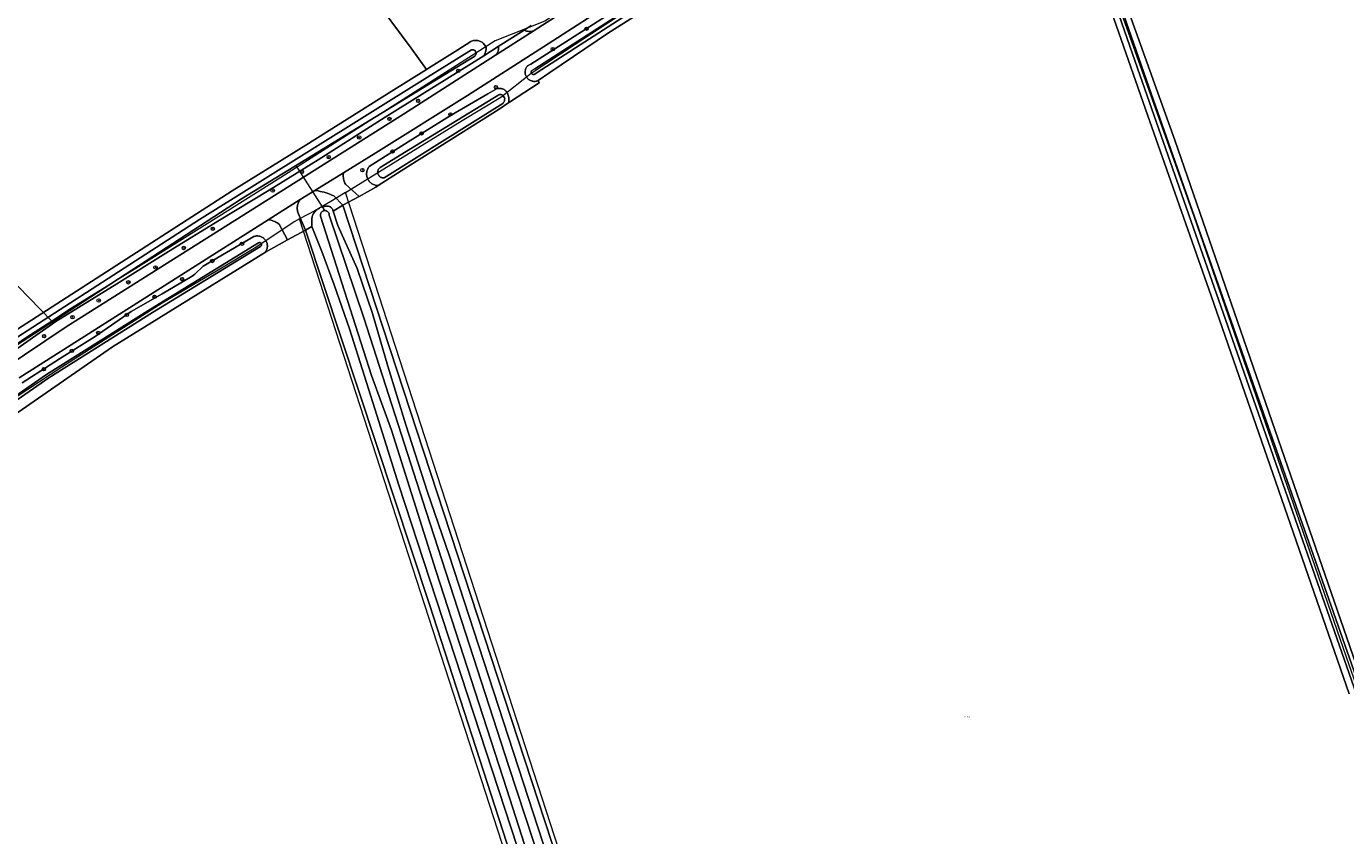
# Model space of a CAD drawing. Header units: metres. Extents: x 250001 to 257773, y 598992 to 609118.
# Tile 279 of 656: x 253830 to 254138, y 601256 to 601445. Entities that reach past the tile are written whole.
import ezdxf
from ezdxf.enums import TextEntityAlignment as Align
from ezdxf.lldxf.tags import DXFTag

# ---------------------------------------------------------------- set-up
doc = ezdxf.new("R2010")
doc.units = ezdxf.units.M
for name, color, linetype, lineweight in [('B-WE-GR-BOOM-S', 252, 'Continuous', 25), ('B-WE-GR-BOUWLAND-GV', 252, 'Continuous', 13), ('B-WE-GR-GRAS-GV', 252, 'Continuous', 13), ('B-WE-GR-GROENVOORZIENING-GV', 252, 'Continuous', 18), ('B-WE-KG-GRENS_PERCEEL-G', 150, 'KG-PERCEEL', 18), ('B-WE-KG-GRENS_PERCEEL-S', 150, 'Continuous', 25), ('B-WE-KW-KUNSTWERK_DUIKER-G', 252, 'Continuous', 18), ('B-WE-OG-TERREIN_ERF-GV', 7, 'Continuous', 18), ('B-WE-OG-WATER-GV', 252, 'Continuous', 18), ('B-WE-OG-WATER_SLOOT-GV', 252, 'Continuous', 18), ('B-WE-VH-ONVERHARD-GV', 252, 'Continuous', 18), ('B-WE-VH-VERHARDING_GESLOTEN-GV', 252, 'Continuous', 18), ('B-WE-VH-VERHARDING_OPEN-GV', 252, 'Continuous', 18), ('X-XX-AL-REFERENTIE-G', 7, 'Continuous', 18)]:
    doc.layers.add(name, color=color, linetype=linetype, lineweight=lineweight)
doc.styles.add('NLCS-ISO', font='NLCS-ISO.ttf')
doc.styles.get("Standard").update_dxf_attribs({"font": 'NLCS-ISO.ttf'})
tags = doc.linetypes.add('KG-PERCEEL', pattern='A,5.5,-2,["P",Standard,S=1.8,R=0,X=-0.5,Y=-0.9],-2,5.5,-2,[5,NLCS.SHX,S=0.75,R=0,X=0,Y=0],-2', length=19).pattern_tags.tags
tags[6] = DXFTag(74, 10)

# ---------------------------------------------------------------- blocks, each defined once
blk = doc.blocks.new('SKG-PERCEELNUMMER-SO')
at = {"style": 'NLCS-ISO', "oblique": 10, "flags": 1}
blk.add_attdef('GEMEENTECODE', text='', height=1.8, dxfattribs=at).set_placement((0, 2.6), align=Align.MIDDLE_CENTER)
at = {"style": 'NLCS-ISO', "oblique": 10}
blk.add_attdef('SECTIE', text='', height=1.8, dxfattribs=at).set_placement((-0.5, 0), align=Align.MIDDLE_RIGHT)
blk.add_attdef('PERCEELNUMMER', text='', height=1.8, dxfattribs=at).set_placement((0.5, 0), align=Align.MIDDLE_LEFT)
blk = doc.blocks.new('BS2021-132-Xref-KAD-20210617')
at = {"layer": 'B-WE-KG-GRENS_PERCEEL-G', "flags": 128}
for points in [[(253904.572, 601406.224), (253906.954, 601407.687), (253916.766, 601413.75), (253931.828, 601423), (253940.844, 601428.5), (253947.968, 601434.062), (253958.234, 601440.875), (253977.828, 601453.687), (253997.016, 601466.375), (254010.86, 601475.687), (254019.188, 601481.25), (254029.562, 601487.687), (254037.626, 601492.562), (254055.626, 601503.875), (254061.766, 601507.687), (254063.626, 601508.687)], [(254063.626, 601508.687), (254066.742, 601501.776), (254102.848, 601400.68), (254138.472, 601297.658), (254156.284, 601246.629), (254154.84, 601245.185), (254124.992, 601228.335), (254090.33, 601210.042), (254091.294, 601205.228), (254122.104, 601115.204), (254129.806, 601091.133), (254118.076, 601086.539)], [(254007.184, 601483.713), (254003.458, 601480.576), (253987.97, 601470.773), (253951.112, 601446.266), (253939.514, 601441.615), (253889.402, 601409.726), (253872.242, 601398.908), (253856.202, 601388.836), (253840.534, 601379.137), (253835.891, 601376.152)], [(253773.083, 601440.712), (253799.001, 601414.076), (253835.891, 601376.152)], [(253904.572, 601406.224), (253901.156, 601404.125), (253897.39, 601401.875), (253893.764, 601400.009)], [(254020.916, 601047.776), (253904.572, 601406.224)], [(253893.764, 601400.009), (253892.532, 601399.375), (253883.562, 601393.375), (253874.39, 601387.812), (253861.704, 601380.312), (253850.062, 601372.937), (253838.25, 601365.375), (253827.562, 601358.375), (253815.484, 601350.187), (253804.828, 601342.687), (253788.39, 601331), (253776.406, 601322.562), (253748.86, 601303), (253741.704, 601297.937), (253734.25, 601291.75), (253726.984, 601287.25), (253712.938, 601277.875), (253705.344, 601273), (253697.422, 601268), (253684.89, 601260.437), (253671.062, 601252.375), (253654.796, 601243.375), (253649.984, 601240.5), (253642.656, 601236.25), (253636.89, 601232.562), (253632.828, 601229.812), (253628.062, 601226.25), (253622.046, 601221.312), (253618.766, 601218.312), (253615.234, 601214.875), (253608.016, 601207.75), (253603.718, 601203.125), (253599.156, 601197.937), (253592.876, 601188.812), (253590, 601184.562), (253588.782, 601182.75), (253587.094, 601180.187), (253580.188, 601168.5), (253576.344, 601160.875), (253574.204, 601156), (253572.234, 601150.562), (253570.282, 601145.062), (253569.046, 601140.437), (253567.094, 601134.375), (253566.594, 601130.437), (253566.094, 601123.375), (253565.828, 601116.687), (253565.844, 601106.5), (253565.828, 601089.125), (253565.688, 601082.375)], [(254003.5, 601061.97), (253893.764, 601400.009)], [(253835.891, 601376.152), (253830.088, 601372.422), (253823, 601367.572), (253812.928, 601361.603), (253805.466, 601356.754), (253803.226, 601355.261), (253802.606, 601354.879)]]:
    blk.add_lwpolyline(points, dxfattribs=at)
at = {"layer": 'B-WE-KG-GRENS_PERCEEL-S', "xscale": 0.2, "yscale": 0.2, "zscale": 0.2}
blk.add_blockref('SKG-PERCEELNUMMER-SO', (254049.646, 601283.685), dxfattribs=at).add_auto_attribs({'PERCEELNUMMER': '274', 'SECTIE': 'M'})
blk = doc.blocks.new('SGR-BOOM_01-SO')
at = {"linetype": 'ByBlock', "lineweight": 18}
h = blk.add_hatch(color=0, dxfattribs=at)
h.dxf.hatch_style = 1
edge = h.paths.add_edge_path()
edge.add_arc((0, 0), 0.25, 0, 360)
at = {"color": 0, "linetype": 'ByBlock', "lineweight": 18}
for radius in [2, 0.25]:
    blk.add_circle((0, 0), radius, dxfattribs=at)
blk = doc.blocks.new('BS2021-132-Xref-BGT-GRIJS-20210617-aangepast')
at = {"layer": 'B-WE-GR-BOUWLAND-GV', "flags": 128}
for points in [[(253816.004, 601366.618), (253862.724, 601396.702), (253878.025, 601406.581), (253895.314, 601417.279), (253915.245, 601429.818), (253923.459, 601434.948), (253919.91, 601439.958), (253901.389, 601464.961)], [(254140.234, 601560.761), (254103.956, 601535.079), (254087.209, 601522.979), (254068.621, 601509.689), (254067.229, 601508.791), (254066.825, 601508.297), (254066.825, 601508.028), (254069.756, 601500), (254079.774, 601471.782), (254088.188, 601446.839), (254098.407, 601418.453), (254131.348, 601323.071), (254158.101, 601245.811)], [(253982.897, 601454.255), (253966.04, 601443.474), (253952.3, 601434.222), (253949.594, 601432.35), (253949.825, 601431.866), (253942.917, 601427.31), (253942.746, 601427.197), (253940.461, 601425.691), (253917.574, 601411.271), (253912.207, 601407.813), (253911.621, 601407.435), (253907.714, 601405.279), (253903.948, 601403.201), (253984.25, 601158.336)], [(254139.163, 601289.033), (254121.304, 601340.495), (254106.884, 601382.035), (254091.538, 601425.691), (254075.002, 601473.051)], [(253955.734, 601212.564), (253924.196, 601309.931), (253895.169, 601397.394), (253890.995, 601395.114), (253885.819, 601392.287), (253884.194, 601391.231), (253850.116, 601370.117), (253748.066, 601299.367)]]:
    blk.add_lwpolyline(points, dxfattribs=at)
at = {"layer": 'B-WE-GR-GRAS-GV', "flags": 128}
blk.add_lwpolyline([(253966.557, 601186.522), (253917.05, 601337.766), (253912.311, 601352.705), (253909.008, 601363.245), (253905.507, 601374.333), (253901.886, 601384.587), (253899.043, 601392.383), (253896.687, 601398.223), (253895.169, 601397.394), (253924.196, 601309.931), (253955.734, 601212.564)], dxfattribs=at)
at = {"layer": 'B-WE-GR-GROENVOORZIENING-GV', "flags": 128}
for points in [[(253967.907, 601451.288), (253951.909, 601440.977), (253933.084, 601428.885), (253911.659, 601415.43), (253904.055, 601410.764), (253904.047, 601410.696), (253904.026, 601410.429), (253904.021, 601410.161), (253904.032, 601409.894), (253904.059, 601409.628), (253904.102, 601409.363), (253904.161, 601409.102), (253904.235, 601408.845), (253904.324, 601408.593), (253904.429, 601408.346), (253904.547, 601408.107), (253907.714, 601405.279), (253911.621, 601407.435), (253912.207, 601407.813), (253912.124, 601407.815), (253911.916, 601407.831), (253911.709, 601407.862), (253911.505, 601407.91), (253911.305, 601407.973), (253911.111, 601408.05), (253910.924, 601408.143), (253910.744, 601408.249), (253910.572, 601408.369), (253910.41, 601408.502), (253910.259, 601408.647), (253910.12, 601408.803), (253909.992, 601408.969), (253909.878, 601409.144), (253909.778, 601409.327), (253909.692, 601409.518), (253909.62, 601409.715), (253909.564, 601409.916), (253909.523, 601410.121), (253909.499, 601410.329), (253909.49, 601410.538), (253909.497, 601410.747), (253909.52, 601410.955), (253909.559, 601411.161), (253909.613, 601411.363), (253909.683, 601411.56), (253909.768, 601411.751), (253909.867, 601411.935), (253909.979, 601412.112), (253910.105, 601412.279), (253919.185, 601418.061), (253929.266, 601424.281), (253937.852, 601429.265), (253939.995, 601430.466), (253940.177, 601430.505), (253940.362, 601430.528), (253940.549, 601430.535), (253940.734, 601430.526), (253940.919, 601430.501), (253941.101, 601430.461), (253941.279, 601430.405), (253941.451, 601430.334), (253941.616, 601430.249), (253941.774, 601430.149), (253941.922, 601430.037), (253942.061, 601429.912), (253942.188, 601429.776), (253942.302, 601429.629), (253942.404, 601429.473), (253942.502, 601429.211), (253942.585, 601428.944), (253942.653, 601428.672), (253942.704, 601428.397), (253942.74, 601428.119), (253942.76, 601427.84), (253942.764, 601427.56), (253942.753, 601427.281), (253942.746, 601427.197), (253942.917, 601427.31), (253949.825, 601431.866), (253949.594, 601432.35), (253949.451, 601432.292), (253949.273, 601432.235), (253949.091, 601432.194), (253948.907, 601432.169), (253948.721, 601432.159), (253948.534, 601432.166), (253948.35, 601432.188), (253948.167, 601432.227), (253947.989, 601432.281), (253947.816, 601432.35), (253947.649, 601432.433), (253947.49, 601432.53), (253947.341, 601432.641), (253947.201, 601432.764), (253947.072, 601432.899), (253946.956, 601433.044), (253946.852, 601433.199), (253946.762, 601433.362), (253946.686, 601433.532), (253946.625, 601433.708), (253946.579, 601433.889), (253946.549, 601434.073), (253946.535, 601434.258), (253946.537, 601434.445), (253946.555, 601434.63), (253946.589, 601434.813), (253946.638, 601434.993), (253946.703, 601435.168), (253946.782, 601435.337), (253946.875, 601435.498), (253946.982, 601435.65), (253947.102, 601435.793), (253947.877, 601436.208), (253966.215, 601447.854)], [(253947.985, 601445.223), (253946.299, 601444.149), (253946.455, 601444.078), (253946.66, 601444), (253946.87, 601443.937), (253947.084, 601443.89), (253947.301, 601443.859), (253947.519, 601443.843), (253947.739, 601443.843), (253947.957, 601443.86), (253948.174, 601443.892), (253948.388, 601443.94), (254000, 601477.063)], [(253804.72, 601351.645), (253839.254, 601374.803), (253918.071, 601424.484), (253939.633, 601438.321), (253939.762, 601438.446), (253939.88, 601438.582), (253939.986, 601438.728), (253940.078, 601438.883), (253940.156, 601439.045), (253940.22, 601439.213), (253940.268, 601439.387), (253940.3, 601439.564), (253940.317, 601439.743), (253940.318, 601439.923), (253940.303, 601440.102), (253940.271, 601440.28), (253940.266, 601440.305), (253936.869, 601438.141), (253913.805, 601423.778), (253898.168, 601413.807), (253886.697, 601406.766), (253875.094, 601399.767), (253863.151, 601392.394), (253851.073, 601384.859), (253836.823, 601376.063), (253825.41, 601368.041)], [(253984.25, 601158.336), (253903.948, 601403.201), (253901.635, 601401.844), (253902.758, 601398.502), (253907.284, 601388.437), (253910.869, 601377.934), (253914.464, 601365.637), (253918.618, 601351.87), (253923.707, 601336.127), (253928.764, 601321.414), (253972.672, 601186.904)], [(253828.96, 601361.753), (253837.668, 601367.307), (253846.05, 601372.527), (253854.479, 601378.382), (253861.734, 601382.478), (253868.685, 601386.676), (253869.353, 601387.077), (253871.277, 601389.009), (253883.144, 601395.909), (253883.327, 601395.966), (253883.516, 601396.008), (253883.708, 601396.035), (253883.902, 601396.046), (253884.095, 601396.041), (253884.288, 601396.02), (253884.479, 601395.983), (253884.665, 601395.93), (253884.847, 601395.863), (253885.023, 601395.78), (253885.191, 601395.684), (253885.35, 601395.573), (253885.5, 601395.451), (253885.64, 601395.316), (253885.767, 601395.17), (253885.883, 601395.014), (253885.985, 601394.849), (253886.073, 601394.676), (253886.146, 601394.497), (253886.205, 601394.312), (253886.248, 601394.123), (253886.276, 601393.931), (253886.287, 601393.737), (253886.283, 601393.543), (253886.262, 601393.351), (253886.226, 601393.16), (253886.174, 601392.973), (253886.107, 601392.791), (253886.025, 601392.615), (253885.929, 601392.447), (253885.819, 601392.287), (253890.995, 601395.114), (253889.049, 601398.817), (253888.801, 601398.988), (253888.543, 601399.144), (253888.278, 601399.287), (253888.006, 601399.416), (253887.727, 601399.53), (253887.442, 601399.629), (253887.153, 601399.712), (253886.859, 601399.781), (253886.562, 601399.833), (253886.508, 601399.841), (253828.284, 601362.907)]]:
    blk.add_lwpolyline(points, dxfattribs=at)
blk.add_lwpolyline([(253897.677, 601406.633), (253897.386, 601406.671), (253893.995, 601404.59), (253893.902, 601404.468), (253893.773, 601404.277), (253893.658, 601404.077), (253893.557, 601403.87), (253893.47, 601403.657), (253893.399, 601403.438), (253893.343, 601403.214), (253893.303, 601402.988), (253893.278, 601402.758), (253893.27, 601402.528), (253893.277, 601402.298), (253893.3, 601402.069), (253893.34, 601401.842), (253893.394, 601401.618), (253893.465, 601401.399), (253895.169, 601397.394), (253896.687, 601398.223), (253896.686, 601398.237), (253896.659, 601398.613), (253896.648, 601398.988), (253896.652, 601399.365), (253896.673, 601399.74), (253896.71, 601400.115), (253896.763, 601400.487), (253896.831, 601400.857), (253896.887, 601400.965), (253897.011, 601401.182), (253897.149, 601401.39), (253897.299, 601401.588), (253897.463, 601401.777), (253897.638, 601401.955), (253897.824, 601402.121), (253898.02, 601402.275), (253898.226, 601402.416), (253898.44, 601402.543), (253898.662, 601402.657), (253898.891, 601402.756), (253899.126, 601402.84), (253899.366, 601402.909), (253899.609, 601402.962), (253899.856, 601403), (253900.104, 601403.021), (253900.169, 601403.028), (253900.317, 601403.031), (253900.465, 601403.019), (253900.611, 601402.99), (253900.752, 601402.946), (253900.888, 601402.887), (253901.017, 601402.814), (253901.137, 601402.727), (253901.247, 601402.628), (253901.346, 601402.517), (253901.432, 601402.396), (253901.505, 601402.267), (253901.564, 601402.131), (253901.607, 601401.99), (253901.635, 601401.844), (253903.948, 601403.201), (253901.797, 601405.401), (253901.36, 601405.598), (253900.917, 601405.781), (253900.467, 601405.949), (253900.013, 601406.101), (253899.553, 601406.239), (253899.089, 601406.361), (253898.622, 601406.467), (253898.151, 601406.558)], close=True, dxfattribs=at)
at = {"layer": 'B-WE-KW-KUNSTWERK_DUIKER-G', "flags": 128}
blk.add_lwpolyline([(253892.971, 601412.489), (253899.622, 601401.963)], dxfattribs=at)
at = {"layer": 'B-WE-OG-TERREIN_ERF-GV', "flags": 128}
blk.add_lwpolyline([(253901.389, 601464.961), (253919.91, 601439.958), (253923.459, 601434.948), (253924.566, 601435.639), (253930.821, 601439.545), (253933.84, 601441.501), (253934.035, 601441.58), (253934.236, 601441.644), (253934.441, 601441.693), (253934.649, 601441.726), (253934.859, 601441.743), (253935.07, 601441.745), (253935.28, 601441.73), (253935.488, 601441.699), (253935.694, 601441.653), (253935.895, 601441.591), (253936.091, 601441.514), (253936.281, 601441.422), (253936.463, 601441.316), (253936.636, 601441.197), (253936.731, 601441.124), (253937.387, 601440.352), (253937.412, 601440.131), (253937.42, 601439.909), (253937.413, 601439.688), (253937.39, 601439.467), (253937.351, 601439.248), (253937.296, 601439.033), (253937.226, 601438.823), (253937.141, 601438.618), (253937.041, 601438.419), (253936.928, 601438.229), (253936.869, 601438.141), (253940.266, 601440.305), (253946.299, 601444.149), (253947.985, 601445.223)], dxfattribs=at)
at = {"layer": 'B-WE-OG-WATER-GV', "flags": 128}
for points in [[(253981.961, 601456.52), (253948.794, 601435.125), (253948.104, 601434.703), (253948.096, 601434.694), (253948.04, 601434.618), (253947.997, 601434.533), (253947.97, 601434.442), (253947.958, 601434.348), (253947.962, 601434.254), (253947.982, 601434.161), (253948.017, 601434.073), (253948.066, 601433.992), (253948.128, 601433.921), (253948.202, 601433.861), (253948.284, 601433.814), (253948.373, 601433.782), (253948.466, 601433.765), (253948.561, 601433.764), (253948.655, 601433.779), (253948.745, 601433.809), (253948.828, 601433.854), (253949.369, 601434.233), (253982.553, 601455.638)], [(254067.174, 601500), (254090.281, 601433.44), (254116.766, 601357.789), (254150.076, 601262.546)], [(254143.947, 601283.802), (254131.248, 601320.031), (254092.879, 601429.297), (254068.271, 601500), (254065.671, 601507.216), (254065.055, 601508.845), (254065.118, 601509.195), (254065.34, 601509.488), (254067.28, 601510.866), (254139.494, 601561.638)], [(253804.794, 601355.691), (253880.255, 601404.699), (253934.747, 601438.08), (253934.871, 601438.204), (253934.942, 601438.295), (253934.998, 601438.395), (253935.04, 601438.502), (253935.067, 601438.613), (253935.078, 601438.727), (253935.073, 601438.842), (253935.053, 601438.955), (253935.016, 601439.064), (253934.966, 601439.167), (253934.901, 601439.261), (253934.823, 601439.346), (253934.735, 601439.419), (253934.637, 601439.48), (253934.532, 601439.526), (253934.422, 601439.557), (253934.308, 601439.572), (253934.194, 601439.572), (253934.08, 601439.555), (253933.97, 601439.523), (253923.106, 601432.747), (253870.395, 601399.87), (253815.128, 601364.237)], [(253973.811, 601177.568), (253942.699, 601272.011), (253923.376, 601331.645), (253908.83, 601376.879), (253900.771, 601400.894), (253900.768, 601401.022), (253900.749, 601401.15), (253900.715, 601401.273), (253900.665, 601401.392), (253900.601, 601401.504), (253900.524, 601401.607), (253900.435, 601401.699), (253900.334, 601401.78), (253900.225, 601401.848), (253900.108, 601401.901), (253899.985, 601401.94), (253899.859, 601401.963), (253899.73, 601401.97), (253899.602, 601401.962), (253899.475, 601401.937), (253899.353, 601401.897), (253899.237, 601401.842), (253899.128, 601401.773), (253899.029, 601401.691), (253898.94, 601401.598), (253898.864, 601401.494), (253898.802, 601401.382), (253898.753, 601401.262), (253898.72, 601401.138), (253898.703, 601401.011), (253898.701, 601400.882), (253898.716, 601400.754), (253898.733, 601400.676), (253910.62, 601363.45), (253915.286, 601350.644), (253925.641, 601317.892), (253942.283, 601266.648), (253953.288, 601232.231)], [(253798.349, 601337.3), (253835.216, 601362.905), (253859.441, 601378.165), (253884.68, 601393.611), (253884.728, 601393.641), (253884.794, 601393.697), (253884.849, 601393.765), (253884.89, 601393.841), (253884.917, 601393.924), (253884.928, 601394.01), (253884.923, 601394.097), (253884.902, 601394.181), (253884.866, 601394.26), (253884.817, 601394.331), (253884.755, 601394.392), (253884.683, 601394.441), (253884.603, 601394.475), (253884.518, 601394.495), (253884.431, 601394.498), (253884.346, 601394.486), (253884.263, 601394.458), (253884.188, 601394.415), (253858.943, 601378.966), (253834.695, 601363.692), (253797.807, 601338.072)]]:
    blk.add_lwpolyline(points, dxfattribs=at)
blk.add_lwpolyline([(253940.853, 601429.101), (253940.741, 601429.104), (253940.629, 601429.091), (253940.52, 601429.062), (253940.416, 601429.018), (253918.374, 601415.528), (253912.637, 601412.017), (253912.597, 601411.988), (253912.485, 601411.894), (253912.385, 601411.789), (253912.297, 601411.673), (253912.222, 601411.549), (253912.162, 601411.416), (253912.116, 601411.278), (253912.086, 601411.136), (253912.071, 601410.991), (253912.073, 601410.846), (253912.09, 601410.701), (253912.123, 601410.56), (253912.171, 601410.423), (253912.235, 601410.292), (253912.312, 601410.168), (253912.402, 601410.054), (253912.504, 601409.951), (253912.617, 601409.859), (253912.74, 601409.781), (253912.87, 601409.716), (253913.007, 601409.666), (253913.148, 601409.631), (253913.292, 601409.612), (253913.438, 601409.609), (253913.582, 601409.622), (253941.308, 601426.982), (253941.408, 601427.09), (253941.501, 601427.212), (253941.581, 601427.344), (253941.646, 601427.483), (253941.698, 601427.628), (253941.733, 601427.778), (253941.753, 601427.93), (253941.757, 601428.084), (253941.686, 601428.352), (253941.348, 601428.862), (253941.266, 601428.935), (253941.173, 601428.998), (253941.071, 601429.047), (253940.964, 601429.082)], close=True, dxfattribs=at)
at = {"layer": 'B-WE-OG-WATER_SLOOT-GV', "flags": 128}
for points in [[(253966.215, 601447.854), (253947.877, 601436.208), (253947.102, 601435.793), (253946.982, 601435.65), (253946.875, 601435.498), (253946.782, 601435.337), (253946.703, 601435.168), (253946.638, 601434.993), (253946.589, 601434.813), (253946.555, 601434.63), (253946.537, 601434.445), (253946.535, 601434.258), (253946.549, 601434.073), (253946.579, 601433.889), (253946.625, 601433.708), (253946.686, 601433.532), (253946.762, 601433.362), (253946.852, 601433.199), (253946.956, 601433.044), (253947.072, 601432.899), (253947.201, 601432.764), (253947.341, 601432.641), (253947.49, 601432.53), (253947.649, 601432.433), (253947.816, 601432.35), (253947.989, 601432.281), (253948.167, 601432.227), (253948.35, 601432.188), (253948.534, 601432.166), (253948.721, 601432.159), (253948.907, 601432.169), (253949.091, 601432.194), (253949.273, 601432.235), (253949.451, 601432.292), (253949.594, 601432.35), (253952.3, 601434.222), (253966.04, 601443.474), (253982.897, 601454.255)], [(254075.002, 601473.051), (254091.538, 601425.691), (254106.884, 601382.035), (254121.304, 601340.495), (254139.163, 601289.033)], [(254158.101, 601245.811), (254131.348, 601323.071), (254098.407, 601418.453), (254088.188, 601446.839), (254079.774, 601471.782), (254069.756, 601500), (254066.825, 601508.028), (254066.825, 601508.297), (254067.229, 601508.791), (254068.621, 601509.689), (254087.209, 601522.979), (254103.956, 601535.079), (254140.234, 601560.761)], [(254139.494, 601561.638), (254067.28, 601510.866), (254065.34, 601509.488), (254065.118, 601509.195), (254065.055, 601508.845), (254065.671, 601507.216), (254068.271, 601500), (254092.879, 601429.297), (254131.248, 601320.031), (254143.947, 601283.802)], [(254150.076, 601262.546), (254116.766, 601357.789), (254090.281, 601433.44), (254067.174, 601500)], [(253982.553, 601455.638), (253949.369, 601434.233), (253948.828, 601433.854), (253948.745, 601433.809), (253948.655, 601433.779), (253948.561, 601433.764), (253948.466, 601433.765), (253948.373, 601433.782), (253948.284, 601433.814), (253948.202, 601433.861), (253948.128, 601433.921), (253948.066, 601433.992), (253948.017, 601434.073), (253947.982, 601434.161), (253947.962, 601434.254), (253947.958, 601434.348), (253947.97, 601434.442), (253947.997, 601434.533), (253948.04, 601434.618), (253948.096, 601434.694), (253948.104, 601434.703), (253948.794, 601435.125), (253981.961, 601456.52)], [(253825.41, 601368.041), (253836.823, 601376.063), (253851.073, 601384.859), (253863.151, 601392.394), (253875.094, 601399.767), (253886.697, 601406.766), (253898.168, 601413.807), (253913.805, 601423.778), (253936.869, 601438.141), (253936.928, 601438.229), (253937.041, 601438.419), (253937.141, 601438.618), (253937.226, 601438.823), (253937.296, 601439.033), (253937.351, 601439.248), (253937.39, 601439.467), (253937.413, 601439.688), (253937.42, 601439.909), (253937.412, 601440.131), (253937.387, 601440.352), (253936.731, 601441.124), (253936.636, 601441.197), (253936.463, 601441.316), (253936.281, 601441.422), (253936.091, 601441.514), (253935.895, 601441.591), (253935.694, 601441.653), (253935.488, 601441.699), (253935.28, 601441.73), (253935.07, 601441.745), (253934.859, 601441.743), (253934.649, 601441.726), (253934.441, 601441.693), (253934.236, 601441.644), (253934.035, 601441.58), (253933.84, 601441.501), (253930.821, 601439.545), (253924.566, 601435.639), (253923.459, 601434.948), (253915.245, 601429.818), (253895.314, 601417.279), (253878.025, 601406.581), (253862.724, 601396.702), (253816.004, 601366.618)], [(253815.128, 601364.237), (253870.395, 601399.87), (253923.106, 601432.747), (253933.97, 601439.523), (253934.08, 601439.555), (253934.194, 601439.572), (253934.308, 601439.572), (253934.422, 601439.557), (253934.532, 601439.526), (253934.637, 601439.48), (253934.735, 601439.419), (253934.823, 601439.346), (253934.901, 601439.261), (253934.966, 601439.167), (253935.016, 601439.064), (253935.053, 601438.955), (253935.073, 601438.842), (253935.078, 601438.727), (253935.067, 601438.613), (253935.04, 601438.502), (253934.998, 601438.395), (253934.942, 601438.295), (253934.871, 601438.204), (253934.747, 601438.08), (253880.255, 601404.699), (253804.794, 601355.691)], [(253972.672, 601186.904), (253928.764, 601321.414), (253923.707, 601336.127), (253918.618, 601351.87), (253914.464, 601365.637), (253910.869, 601377.934), (253907.284, 601388.437), (253902.758, 601398.502), (253901.635, 601401.844), (253901.607, 601401.99), (253901.564, 601402.131), (253901.505, 601402.267), (253901.432, 601402.396), (253901.346, 601402.517), (253901.247, 601402.628), (253901.137, 601402.727), (253901.017, 601402.814), (253900.888, 601402.887), (253900.752, 601402.946), (253900.611, 601402.99), (253900.465, 601403.019), (253900.317, 601403.031), (253900.169, 601403.028), (253900.104, 601403.021), (253899.856, 601403), (253899.609, 601402.962), (253899.366, 601402.909), (253899.126, 601402.84), (253898.891, 601402.756), (253898.662, 601402.657), (253898.44, 601402.543), (253898.226, 601402.416), (253898.02, 601402.275), (253897.824, 601402.121), (253897.638, 601401.955), (253897.463, 601401.777), (253897.299, 601401.588), (253897.149, 601401.39), (253897.011, 601401.182), (253896.887, 601400.965), (253896.831, 601400.857), (253896.763, 601400.487), (253896.71, 601400.115), (253896.673, 601399.74), (253896.652, 601399.365), (253896.648, 601398.988), (253896.659, 601398.613), (253896.686, 601398.237), (253896.687, 601398.223), (253899.043, 601392.383), (253901.886, 601384.587), (253905.507, 601374.333), (253909.008, 601363.245), (253912.311, 601352.705), (253917.05, 601337.766), (253966.557, 601186.522)], [(253953.288, 601232.231), (253942.283, 601266.648), (253925.641, 601317.892), (253915.286, 601350.644), (253910.62, 601363.45), (253898.733, 601400.676), (253898.716, 601400.754), (253898.701, 601400.882), (253898.703, 601401.011), (253898.72, 601401.138), (253898.753, 601401.262), (253898.802, 601401.382), (253898.864, 601401.494), (253898.94, 601401.598), (253899.029, 601401.691), (253899.128, 601401.773), (253899.237, 601401.842), (253899.353, 601401.897), (253899.475, 601401.937), (253899.602, 601401.962), (253899.73, 601401.97), (253899.859, 601401.963), (253899.985, 601401.94), (253900.108, 601401.901), (253900.225, 601401.848), (253900.334, 601401.78), (253900.435, 601401.699), (253900.524, 601401.607), (253900.601, 601401.504), (253900.665, 601401.392), (253900.715, 601401.273), (253900.749, 601401.15), (253900.768, 601401.022), (253900.771, 601400.894), (253908.83, 601376.879), (253923.376, 601331.645), (253942.699, 601272.011), (253973.811, 601177.568)], [(253748.066, 601299.367), (253850.116, 601370.117), (253884.194, 601391.231), (253885.819, 601392.287), (253885.929, 601392.447), (253886.025, 601392.615), (253886.107, 601392.791), (253886.174, 601392.973), (253886.226, 601393.16), (253886.262, 601393.351), (253886.283, 601393.543), (253886.287, 601393.737), (253886.276, 601393.931), (253886.248, 601394.123), (253886.205, 601394.312), (253886.146, 601394.497), (253886.073, 601394.676), (253885.985, 601394.849), (253885.883, 601395.014), (253885.767, 601395.17), (253885.64, 601395.316), (253885.5, 601395.451), (253885.35, 601395.573), (253885.191, 601395.684), (253885.023, 601395.78), (253884.847, 601395.863), (253884.665, 601395.93), (253884.479, 601395.983), (253884.288, 601396.02), (253884.095, 601396.041), (253883.902, 601396.046), (253883.708, 601396.035), (253883.516, 601396.008), (253883.327, 601395.966), (253883.144, 601395.909), (253871.277, 601389.009), (253869.353, 601387.077), (253868.685, 601386.676), (253861.734, 601382.478), (253854.479, 601378.382), (253846.05, 601372.527), (253837.668, 601367.307), (253828.96, 601361.753)], [(253797.807, 601338.072), (253834.695, 601363.692), (253858.943, 601378.966), (253884.188, 601394.415), (253884.263, 601394.458), (253884.346, 601394.486), (253884.431, 601394.498), (253884.518, 601394.495), (253884.603, 601394.475), (253884.683, 601394.441), (253884.755, 601394.392), (253884.817, 601394.331), (253884.866, 601394.26), (253884.902, 601394.181), (253884.923, 601394.097), (253884.928, 601394.01), (253884.917, 601393.924), (253884.89, 601393.841), (253884.849, 601393.765), (253884.794, 601393.697), (253884.728, 601393.641), (253884.68, 601393.611), (253859.441, 601378.165), (253835.216, 601362.905), (253798.349, 601337.3)]]:
    blk.add_lwpolyline(points, dxfattribs=at)
for points in [[(253940.734, 601430.526), (253940.549, 601430.535), (253940.362, 601430.528), (253940.177, 601430.505), (253939.995, 601430.466), (253937.852, 601429.265), (253929.266, 601424.281), (253919.185, 601418.061), (253910.105, 601412.279), (253909.979, 601412.112), (253909.867, 601411.935), (253909.768, 601411.751), (253909.683, 601411.56), (253909.613, 601411.363), (253909.559, 601411.161), (253909.52, 601410.955), (253909.497, 601410.747), (253909.49, 601410.538), (253909.499, 601410.329), (253909.523, 601410.121), (253909.564, 601409.916), (253909.62, 601409.715), (253909.692, 601409.518), (253909.778, 601409.327), (253909.878, 601409.144), (253909.992, 601408.969), (253910.12, 601408.803), (253910.259, 601408.647), (253910.41, 601408.502), (253910.572, 601408.369), (253910.744, 601408.249), (253910.924, 601408.143), (253911.111, 601408.05), (253911.305, 601407.973), (253911.505, 601407.91), (253911.709, 601407.862), (253911.916, 601407.831), (253912.124, 601407.815), (253912.207, 601407.813), (253917.574, 601411.271), (253940.461, 601425.691), (253942.746, 601427.197), (253942.753, 601427.281), (253942.764, 601427.56), (253942.76, 601427.84), (253942.74, 601428.119), (253942.704, 601428.397), (253942.653, 601428.672), (253942.585, 601428.944), (253942.502, 601429.211), (253942.404, 601429.473), (253942.302, 601429.629), (253942.188, 601429.776), (253942.061, 601429.912), (253941.922, 601430.037), (253941.774, 601430.149), (253941.616, 601430.249), (253941.451, 601430.334), (253941.279, 601430.405), (253941.101, 601430.461), (253940.919, 601430.501)], [(253940.629, 601429.091), (253940.741, 601429.104), (253940.853, 601429.101), (253940.964, 601429.082), (253941.071, 601429.047), (253941.173, 601428.998), (253941.266, 601428.935), (253941.348, 601428.862), (253941.686, 601428.352), (253941.757, 601428.084), (253941.753, 601427.93), (253941.733, 601427.778), (253941.698, 601427.628), (253941.646, 601427.483), (253941.581, 601427.344), (253941.501, 601427.212), (253941.408, 601427.09), (253941.308, 601426.982), (253913.582, 601409.622), (253913.438, 601409.609), (253913.292, 601409.612), (253913.148, 601409.631), (253913.007, 601409.666), (253912.87, 601409.716), (253912.74, 601409.781), (253912.617, 601409.859), (253912.504, 601409.951), (253912.402, 601410.054), (253912.312, 601410.168), (253912.235, 601410.292), (253912.171, 601410.423), (253912.123, 601410.56), (253912.09, 601410.701), (253912.073, 601410.846), (253912.071, 601410.991), (253912.086, 601411.136), (253912.116, 601411.278), (253912.162, 601411.416), (253912.222, 601411.549), (253912.297, 601411.673), (253912.385, 601411.789), (253912.485, 601411.894), (253912.597, 601411.988), (253912.637, 601412.017), (253918.374, 601415.528), (253940.416, 601429.018), (253940.52, 601429.062)]]:
    blk.add_lwpolyline(points, close=True, dxfattribs=at)
at = {"layer": 'B-WE-VH-ONVERHARD-GV', "flags": 128}
for points in [[(253904.047, 601410.696), (253904.055, 601410.764), (253897.386, 601406.671), (253897.677, 601406.633), (253898.151, 601406.558), (253898.622, 601406.467), (253899.089, 601406.361), (253899.553, 601406.239), (253900.013, 601406.101), (253900.467, 601405.949), (253900.917, 601405.781), (253901.36, 601405.598), (253901.797, 601405.401), (253903.948, 601403.201), (253907.714, 601405.279), (253904.547, 601408.107), (253904.429, 601408.346), (253904.324, 601408.593), (253904.235, 601408.845), (253904.161, 601409.102), (253904.102, 601409.363), (253904.059, 601409.628), (253904.032, 601409.894), (253904.021, 601410.161), (253904.026, 601410.429)], [(253893.902, 601404.468), (253893.995, 601404.59), (253886.508, 601399.841), (253886.562, 601399.833), (253886.859, 601399.781), (253887.153, 601399.712), (253887.442, 601399.629), (253887.727, 601399.53), (253888.006, 601399.416), (253888.278, 601399.287), (253888.543, 601399.144), (253888.801, 601398.988), (253889.049, 601398.817), (253890.995, 601395.114), (253895.169, 601397.394), (253893.465, 601401.399), (253893.394, 601401.618), (253893.34, 601401.842), (253893.3, 601402.069), (253893.277, 601402.298), (253893.27, 601402.528), (253893.278, 601402.758), (253893.303, 601402.988), (253893.343, 601403.214), (253893.399, 601403.438), (253893.47, 601403.657), (253893.557, 601403.87), (253893.658, 601404.077), (253893.773, 601404.277)]]:
    blk.add_lwpolyline(points, close=True, dxfattribs=at)
at = {"layer": 'B-WE-VH-VERHARDING_GESLOTEN-GV', "flags": 128}
blk.add_lwpolyline([(253828.284, 601362.907), (253886.508, 601399.841), (253893.995, 601404.59), (253897.386, 601406.671), (253904.055, 601410.764), (253911.659, 601415.43), (253933.084, 601428.885), (253951.909, 601440.977), (253967.907, 601451.288), (254000, 601472.229), (254008.068, 601477.836), (254006.035, 601481.001), (254004.073, 601479.677), (254002.469, 601478.648), (254000, 601477.063), (253948.388, 601443.94), (253939.633, 601438.321), (253918.071, 601424.484), (253839.254, 601374.803), (253804.72, 601351.645)], dxfattribs=at)
at = {"layer": 'B-WE-VH-VERHARDING_OPEN-GV', "flags": 128}
blk.add_lwpolyline([(253946.455, 601444.078), (253946.299, 601444.149), (253940.266, 601440.305), (253940.271, 601440.28), (253940.303, 601440.102), (253940.318, 601439.923), (253940.317, 601439.743), (253940.3, 601439.564), (253940.268, 601439.387), (253940.22, 601439.213), (253940.156, 601439.045), (253940.078, 601438.883), (253939.986, 601438.728), (253939.88, 601438.582), (253939.762, 601438.446), (253939.633, 601438.321), (253948.388, 601443.94), (253948.174, 601443.892), (253947.957, 601443.86), (253947.739, 601443.843), (253947.519, 601443.843), (253947.301, 601443.859), (253947.084, 601443.89), (253946.87, 601443.937), (253946.66, 601444)], close=True, dxfattribs=at)
at = {"layer": 'B-WE-GR-BOOM-S', "xscale": 0.2, "yscale": 0.2, "zscale": 0.2}
for p in [(253960.9, 601444.462), (253953.013, 601439.7), (253930.904, 601434.638), (253939.71, 601430.823), (253921.524, 601427.611), (253929.081, 601424.446), (253914.826, 601423.392), (253907.738, 601419.046), (253922.341, 601420.012), (253915.553, 601415.804), (253900.634, 601414.447), (253894.359, 601411.023), (253908.502, 601411.416), (253887.53, 601406.668), (253873.529, 601397.733), (253866.744, 601393.234), (253880.356, 601394.224), (253873.435, 601390.196), (253860.151, 601388.694), (253853.799, 601385.21), (253866.36, 601385.961), (253846.865, 601380.956), (253859.94, 601381.834), (253840.736, 601377.068), (253853.443, 601377.586), (253834.105, 601372.63), (253846.776, 601373.367), (253840.593, 601369.171), (253834.059, 601364.903)]:
    blk.add_blockref('SGR-BOOM_01-SO', p, dxfattribs=at)

msp = doc.modelspace()

# ---------------------------------------------------------------- block references
at = {"layer": 'X-XX-AL-REFERENTIE-G'}
for name in ['BS2021-132-Xref-BGT-GRIJS-20210617-aangepast', 'BS2021-132-Xref-KAD-20210617']:
    msp.add_blockref(name, (0, 0), dxfattribs=at)

doc.saveas('drawing.dxf')
